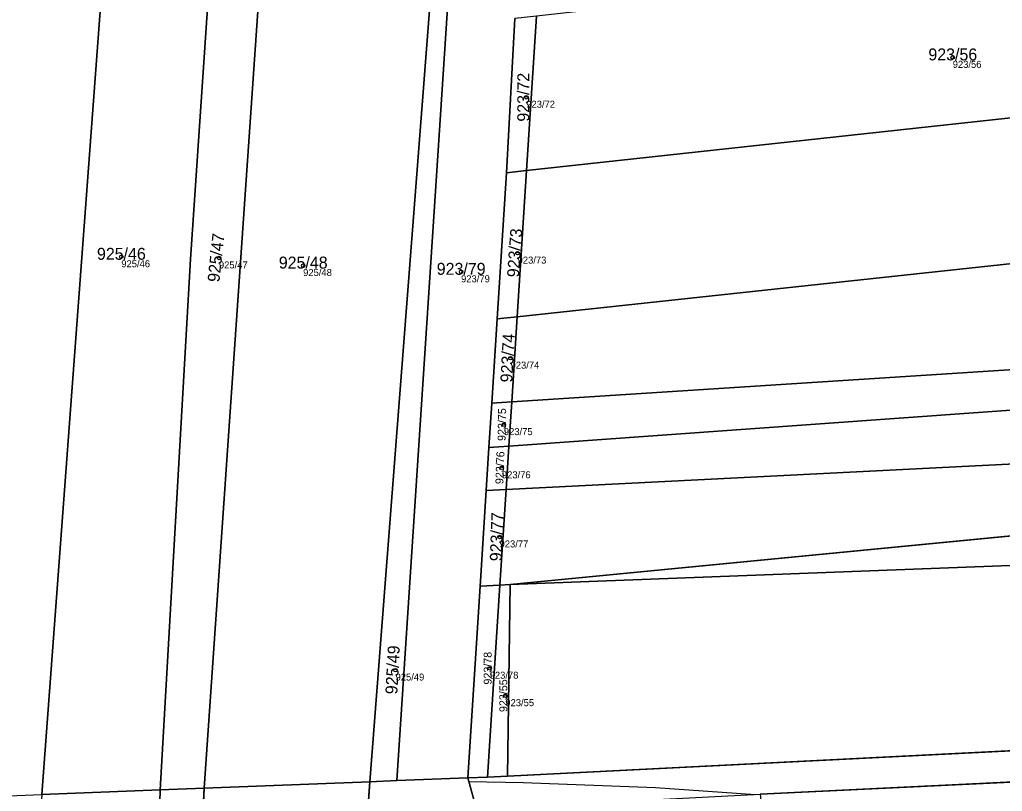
# Model space of a CAD drawing. Extents: x -603967 to -594699, y -1179315 to -1165625.
# Drawn here: x -596263.6 to -596123.7, y -1172343.2 to -1172233.4 of the extents above; entities that cross this region are included whole.
import ezdxf

# ---------------------------------------------------------------- set-up
doc = ezdxf.new("R2010")
doc.units = 0
for name, color, linetype in [('Definiční body', 7, 'Continuous'), ('Hranice parcel', 7, 'Continuous'), ('Parcelní čísla', 7, 'Continuous'), ('Polygon parcely', 7, 'Continuous'), ('Věcná břemena k části', 7, 'Continuous')]:
    doc.layers.add(name, color=color, linetype=linetype)

msp = doc.modelspace()

# ---------------------------------------------------------------- linework, layer by layer
at = {"layer": 'Definiční body'}
for centre in [(-596130.74, -1172238.74994), (-596191.46, -1172244.42994), (-596249.12, -1172267.13994), (-596235.22, -1172267.30994), (-596192.69, -1172266.61994), (-596223.23, -1172268.38994), (-596200.74, -1172269.27994), (-596193.7, -1172281.57994), (-596194.65, -1172291.03994), (-596194.93, -1172297.18994), (-596195.26, -1172307.02994), (-596210.07, -1172325.97994), (-596196.67, -1172325.71994), (-596194.44, -1172329.62994)]:
    msp.add_circle(centre, 0.25, dxfattribs=at)
at = {"layer": 'Hranice parcel'}
for p, q in [((-596193.08, -1172233.2), (-596194.27, -1172255.18)), ((-596189.99, -1172232.87), (-596191.41, -1172254.87)), ((-596194.27, -1172255.18), (-596195.6, -1172275.97)), ((-596194.27, -1172255.18), (-596191.41, -1172254.87)), ((-596191.41, -1172254.87), (-596192.75, -1172275.68)), ((-596195.6, -1172275.97), (-596196.37, -1172287.97)), ((-596195.6, -1172275.97), (-596192.75, -1172275.68)), ((-596192.75, -1172275.68), (-596193.53, -1172287.79)), ((-595906.39, -1172285.93), (-596193.74, -1172313.8)), ((-596196.37, -1172287.97), (-596196.77, -1172294.29)), ((-596196.37, -1172287.97), (-596193.53, -1172287.79)), ((-596193.53, -1172287.79), (-596193.94, -1172294.09)), ((-596196.77, -1172294.29), (-596197.16, -1172300.41)), ((-596196.77, -1172294.29), (-596193.94, -1172294.09)), ((-596193.94, -1172294.09), (-596194.34, -1172300.28)), ((-596197.16, -1172300.41), (-596198.03, -1172314.01)), ((-596197.16, -1172300.41), (-596194.34, -1172300.28)), ((-596194.34, -1172300.28), (-596195.22, -1172313.87)), ((-596198.03, -1172314.01), (-596199.78, -1172341.32)), ((-596198.03, -1172314.01), (-596195.22, -1172313.87)), ((-596195.22, -1172313.87), (-596196.99, -1172341.21)), ((-596195.22, -1172313.87), (-596193.74, -1172313.8)), ((-596193.74, -1172313.8), (-596194.13, -1172341.1)), ((-596194.13, -1172341.1), (-596019.77, -1172332.25)), ((-596158.17, -1172343.65), (-595957.14, -1172333.89)), ((-596199.78, -1172341.32), (-596196.99, -1172341.21)), ((-596196.99, -1172341.21), (-596194.13, -1172341.1)), ((-596237.32, -1172342.8), (-596213.71, -1172341.87)), ((-596214.07, -1172346.66), (-596213.71, -1172341.87)), ((-596213.71, -1172341.87), (-596209.9, -1172341.72)), ((-596209.9, -1172341.72), (-596199.78, -1172341.32)), ((-596198.52, -1172345.99), (-596199.78, -1172341.32)), ((-596260.43, -1172343.7), (-596243.57, -1172343.04)), ((-596243.74, -1172348.2), (-596243.57, -1172343.04)), ((-596243.57, -1172343.04), (-596237.32, -1172342.8)), ((-596237.56, -1172347.89), (-596237.32, -1172342.8))]:
    msp.add_line(p, q, dxfattribs=at)
for points in [[(-596213.71, -1172341.87), (-596201.77, -1172187.19), (-596199.58, -1172131.4), (-596198.95, -1172073.94), (-596200.56, -1172017.41)], [(-596197.74, -1172017.09), (-596189.31, -1172027.69), (-596209.9, -1172341.72)], [(-596243.57, -1172343.04), (-596239.29, -1172267.49), (-596233.77, -1172186.14), (-596230.08, -1172106.33), (-596229.71, -1172020.69)], [(-596237.32, -1172342.8), (-596226.1, -1172180.57), (-596222.6, -1172019.89)], [(-596260.43, -1172343.7), (-596248.08, -1172177.96), (-596244.54, -1172107.43), (-596243.97, -1172061.92), (-596244.52, -1172022.35)], [(-595906.57, -1172224.82), (-595953.9, -1172227.9), (-596012.47, -1172235.41), (-596191.41, -1172254.87)], [(-596192.75, -1172275.68), (-595961.33, -1172250.76), (-595905.51, -1172245.87)], [(-596193.53, -1172287.79), (-596104.28, -1172282.03), (-596029.82, -1172274.66), (-595904.72, -1172259.65)], [(-596193.94, -1172294.09), (-596060.97, -1172284.56), (-595984.98, -1172277.39), (-595904.23, -1172267.03)], [(-596194.34, -1172300.28), (-596104.92, -1172295.74), (-595995.41, -1172286.7), (-595903.73, -1172274.7)], [(-596193.74, -1172313.8), (-596096.36, -1172310.09), (-595987.69, -1172301.14), (-595907.65, -1172289.93)]]:
    msp.add_lwpolyline(points, dxfattribs=at)
at = {"layer": 'Polygon parcely'}
for points in [[(-596222.6, -1172019.89), (-596226.1, -1172180.57), (-596237.32, -1172342.8), (-596213.71, -1172341.87), (-596201.77, -1172187.19), (-596199.58, -1172131.4), (-596198.95, -1172073.94), (-596200.56, -1172017.41)], [(-596200.56, -1172017.41), (-596198.95, -1172073.94), (-596199.58, -1172131.4), (-596201.77, -1172187.19), (-596213.71, -1172341.87), (-596209.9, -1172341.72), (-596189.31, -1172027.69), (-596197.74, -1172017.09)], [(-596260.43, -1172343.7), (-596243.57, -1172343.04), (-596239.29, -1172267.49), (-596233.77, -1172186.14), (-596230.08, -1172106.33), (-596229.71, -1172020.69), (-596244.52, -1172022.35), (-596243.97, -1172061.92), (-596244.54, -1172107.43), (-596248.08, -1172177.96)], [(-596222.6, -1172019.89), (-596229.71, -1172020.69), (-596230.08, -1172106.33), (-596233.77, -1172186.14), (-596239.29, -1172267.49), (-596243.57, -1172343.04), (-596237.32, -1172342.8), (-596226.1, -1172180.57)], [(-596248.08, -1172177.96), (-596244.54, -1172107.43), (-596243.97, -1172061.92), (-596244.52, -1172022.35), (-596265.59, -1172024.72), (-596267.34, -1172112.99), (-596270.28, -1172174.86), (-596283.13, -1172344.59), (-596260.43, -1172343.7)], [(-595906.57, -1172224.82), (-595907.75, -1172201.36), (-596008.1, -1172212.73), (-596189.99, -1172232.87), (-596191.41, -1172254.87), (-596012.47, -1172235.41), (-595953.9, -1172227.9)], [(-596191.41, -1172254.87), (-596192.75, -1172275.68), (-595961.33, -1172250.76), (-595905.51, -1172245.87), (-595906.57, -1172224.82), (-595953.9, -1172227.9), (-596012.47, -1172235.41)], [(-596194.27, -1172255.18), (-596191.41, -1172254.87), (-596189.99, -1172232.87), (-596193.08, -1172233.2)], [(-596193.53, -1172287.79), (-596104.28, -1172282.03), (-596029.82, -1172274.66), (-595904.72, -1172259.65), (-595905.11, -1172253.75), (-595905.51, -1172245.87), (-595961.33, -1172250.76), (-596192.75, -1172275.68)], [(-596192.75, -1172275.68), (-596191.41, -1172254.87), (-596194.27, -1172255.18), (-596195.6, -1172275.97)], [(-595904.23, -1172267.03), (-595904.72, -1172259.65), (-596029.82, -1172274.66), (-596104.28, -1172282.03), (-596193.53, -1172287.79), (-596193.94, -1172294.09), (-596060.97, -1172284.56), (-595984.98, -1172277.39)], [(-595903.73, -1172274.7), (-595904.23, -1172267.03), (-595984.98, -1172277.39), (-596060.97, -1172284.56), (-596193.94, -1172294.09), (-596194.34, -1172300.28), (-596104.92, -1172295.74), (-595995.41, -1172286.7)], [(-595903.09, -1172283.88), (-595903.73, -1172274.7), (-595995.41, -1172286.7), (-596104.92, -1172295.74), (-596194.34, -1172300.28), (-596195.22, -1172313.87), (-596193.74, -1172313.8), (-595906.39, -1172285.93)], [(-596196.37, -1172287.97), (-596193.53, -1172287.79), (-596192.75, -1172275.68), (-596195.6, -1172275.97)], [(-595905.87, -1172289.68), (-595906.39, -1172285.93), (-596193.74, -1172313.8), (-596096.36, -1172310.09), (-595987.69, -1172301.14), (-595907.65, -1172289.93)], [(-596193.94, -1172294.09), (-596193.53, -1172287.79), (-596196.37, -1172287.97), (-596196.77, -1172294.29)], [(-595905.26, -1172315.27), (-595907.65, -1172289.93), (-595987.69, -1172301.14), (-596096.36, -1172310.09), (-596193.74, -1172313.8), (-596194.13, -1172341.1), (-596019.77, -1172332.25), (-596001.53, -1172331.07)], [(-596197.16, -1172300.41), (-596194.34, -1172300.28), (-596193.94, -1172294.09), (-596196.77, -1172294.29)], [(-596198.03, -1172314.01), (-596195.22, -1172313.87), (-596194.34, -1172300.28), (-596197.16, -1172300.41)], [(-596199.78, -1172341.32), (-596196.99, -1172341.21), (-596195.22, -1172313.87), (-596198.03, -1172314.01)], [(-596194.13, -1172341.1), (-596193.74, -1172313.8), (-596195.22, -1172313.87), (-596196.99, -1172341.21)], [(-596194.86, -1172345.53), (-596158.17, -1172343.65), (-595957.14, -1172333.89), (-595919.31, -1172325.73), (-596001.53, -1172331.07), (-596019.77, -1172332.25), (-596194.13, -1172341.1), (-596196.99, -1172341.21), (-596199.78, -1172341.32), (-596198.52, -1172345.99)], [(-596157.69, -1172348), (-596034.81, -1172343.77), (-595957.14, -1172333.89), (-596158.17, -1172343.65)], [(-596213.71, -1172341.87), (-596237.32, -1172342.8), (-596237.56, -1172347.89), (-596216.98, -1172346.84), (-596214.07, -1172346.66)], [(-596198.52, -1172345.99), (-596199.78, -1172341.32), (-596209.9, -1172341.72), (-596213.71, -1172341.87), (-596214.07, -1172346.66), (-596210.66, -1172346.51), (-596204.76, -1172346.33)], [(-596243.57, -1172343.04), (-596260.43, -1172343.7), (-596260.83, -1172349.21), (-596243.74, -1172348.2)], [(-596237.56, -1172347.89), (-596237.32, -1172342.8), (-596243.57, -1172343.04), (-596243.74, -1172348.2)]]:
    msp.add_lwpolyline(points, close=True, dxfattribs=at)
msp.add_lwpolyline([(-596189.31, -1172027.69), (-596209.9, -1172341.72), (-596199.78, -1172341.32), (-596198.03, -1172314.01), (-596197.16, -1172300.41), (-596196.77, -1172294.29), (-596196.37, -1172287.97), (-596195.6, -1172275.97), (-596194.27, -1172255.18), (-596193.08, -1172233.2)], dxfattribs=at)
at = {"layer": 'Věcná břemena k části'}
msp.add_lwpolyline([(-595943.12, -1172321.48), (-596001.53, -1172331.07), (-596019.77, -1172332.25), (-596194.13, -1172341.1), (-596196.99, -1172341.21), (-596199.78, -1172341.32), (-596199.63, -1172341.86), (-596191.92, -1172341.99), (-596173.07, -1172342.68), (-596158.83, -1172343.68), (-596158.17, -1172343.65), (-596035.82, -1172337.71), (-596026.77, -1172337.06), (-596001.57, -1172334.8), (-595982.01, -1172332.77), (-595956.1, -1172329.23), (-595945.97, -1172327.46), (-595942.19, -1172326.8)], close=True, dxfattribs=at)

# ---------------------------------------------------------------- texts
at = {"layer": 'Definiční body'}
for s, p in [('923/56', (-596130.74, -1172240.239)), ('923/72', (-596191.46, -1172245.919)), ('923/73', (-596192.69, -1172268.109)), ('925/46', (-596249.12, -1172268.629)), ('925/47', (-596235.22, -1172268.799)), ('925/48', (-596223.23, -1172269.879)), ('923/79', (-596200.74, -1172270.769)), ('923/74', (-596193.7, -1172283.069)), ('923/75', (-596194.65, -1172292.529)), ('923/76', (-596194.93, -1172298.679)), ('923/77', (-596195.26, -1172308.519)), ('925/49', (-596210.07, -1172327.469)), ('923/78', (-596196.67, -1172327.209)), ('923/55', (-596194.44, -1172331.119))]:
    msp.add_text(s, height=0.999996, dxfattribs=at).set_placement(p)
at = {"layer": 'Parcelní čísla'}
for s, p in [('923/56', (-596134.206, -1172239.175)), ('925/46', (-596252.586, -1172267.565)), ('925/48', (-596226.696, -1172268.815)), ('923/79', (-596204.206, -1172269.705))]:
    msp.add_text(s, height=1.699998, dxfattribs=at).set_placement(p)
for s, height, rotation, p in [('923/72', 1.699998, 90, (-596191.035, -1172247.896)), ('925/47', 1.699998, 84, (-596235.159, -1172270.801)), ('923/73', 1.699998, 86, (-596192.507, -1172270.107)), ('923/74', 1.699998, 87, (-596193.457, -1172285.063)), ('923/75', 1.14, 89, (-596194.405, -1172293.369)), ('923/76', 1.14, 87.9999972, (-596194.726, -1172299.523)), ('923/77', 1.699998, 87.9999972, (-596194.956, -1172310.509)), ('925/49', 1.699998, 87, (-596209.827, -1172329.463)), ('923/78', 1.14, 90, (-596196.385, -1172328.044)), ('923/55', 1.14, 90, (-596194.155, -1172331.954))]:
    msp.add_text(s, height=height, rotation=rotation, dxfattribs=at).set_placement(p)

doc.saveas('drawing.dxf')
